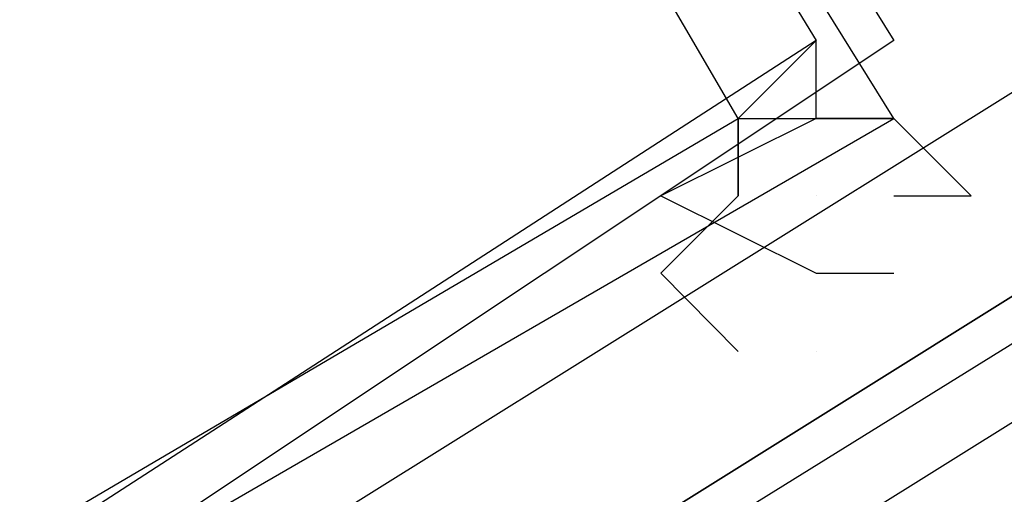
# Model space of a CAD drawing. Header units: feet. Extents: x -79 to 198, y -22 to 181.
# Tile 276 of 656: x 109.9699 to 110.139, y 28.8598 to 28.9414. Entities that reach past the tile are written whole.
import ezdxf

# ---------------------------------------------------------------- set-up
doc = ezdxf.new("R2010")
doc.units = ezdxf.units.FT
doc.layers.add('A-LINEA', color=7, linetype='CONTINUOUS')

msp = doc.modelspace()

# ---------------------------------------------------------------- linework, layer by layer
at = {"layer": 'A-LINEA'}
for p, q in [((110.1067, 28.9244), (110.1067, 28.9244)), ((110.1067, 28.9244), (110.1067, 28.9244)), ((110.1067, 28.9111), (110.1067, 28.9111)), ((110.1067, 28.9111), (110.1067, 28.9111)), ((110.1067, 28.8978), (110.1067, 28.8978)), ((110.1067, 28.8978), (110.1067, 28.8978)), ((110.1067, 28.8844), (110.1067, 28.8844)), ((110.1067, 28.8844), (110.1067, 28.8844))]:
    msp.add_line(p, q, dxfattribs=at)
for points in [[(103.4533, 25.1244), (105.36, 26.1111), (107.24, 27.1511), (109.1067, 28.2444), (110.9333, 29.3778), (112.7467, 30.5511), (114.52, 31.7644), (116.2667, 33.0311), (117.9733, 34.3244), (119.6533, 35.6711), (121.3067, 37.0578)], [(103.4533, 25.1244), (105.36, 26.1111), (107.24, 27.1511), (109.1067, 28.2444), (110.9333, 29.3778), (112.7467, 30.5511), (114.52, 31.7644), (116.2667, 33.0311), (117.9733, 34.3244), (119.6533, 35.6711), (121.3067, 37.0578)], [(110.04, 28.8311), (113.3867, 30.9244), (113.3867, 30.9378), (113.3733, 30.9511), (110.0267, 28.8578), (110.0267, 28.8444), (110.04, 28.8311)], [(110.04, 28.8311), (113.3867, 30.9244), (113.3867, 30.9378), (113.3733, 30.9511), (110.0267, 28.8578), (110.0267, 28.8444), (110.04, 28.8311)], [(110.0533, 28.8178), (113.4, 30.9111), (113.3867, 30.9244), (110.04, 28.8311), (110.0533, 28.8178)], [(110.0533, 28.8178), (113.4, 30.9111), (113.3867, 30.9244), (110.04, 28.8311), (110.0533, 28.8178)], [(109.56, 29.2711), (109.8133, 29.4311), (110.12, 28.9378), (109.88, 28.7778), (109.56, 29.2711)], [(109.56, 29.2711), (109.8133, 29.4311), (110.12, 28.9378), (109.88, 28.7778), (109.56, 29.2711)], [(109.8133, 29.4178), (109.56, 29.2711), (109.8667, 28.7778), (110.12, 28.9244), (109.8133, 29.4178)], [(109.8133, 29.4178), (109.56, 29.2711), (109.8667, 28.7778), (110.12, 28.9244), (109.8133, 29.4178)], [(109.5733, 29.2711), (109.8133, 29.4178), (110.1067, 28.9378), (109.88, 28.7911), (109.5733, 29.2711)], [(109.5733, 29.2711), (109.8133, 29.4178), (110.1067, 28.9378), (109.88, 28.7911), (109.5733, 29.2711)], [(109.8133, 29.4044), (109.5733, 29.2711), (109.8667, 28.7911), (110.0933, 28.9244), (109.8133, 29.4044)], [(109.8133, 29.4044), (109.5733, 29.2711), (109.8667, 28.7911), (110.0933, 28.9244), (109.8133, 29.4044)], [(110.1067, 28.9378), (110.0933, 28.9244), (110.0933, 28.9244), (110.1067, 28.9244), (110.1067, 28.9244), (110.1067, 28.9244), (110.08, 28.9111), (110.08, 28.9111), (110.1067, 28.8978), (110.1067, 28.8978), (110.1067, 28.8978), (110.1067, 28.8978)], [(110.1067, 28.9378), (110.0933, 28.9244), (110.0933, 28.9244), (110.1067, 28.9244), (110.1067, 28.9244), (110.1067, 28.9244), (110.08, 28.9111), (110.08, 28.9111), (110.1067, 28.8978), (110.1067, 28.8978), (110.1067, 28.8978), (110.1067, 28.8978)], [(110.12, 28.9111), (110.1333, 28.9111), (110.1333, 28.9111), (110.1333, 28.9111), (110.12, 28.9244), (110.12, 28.9244), (110.1067, 28.9244), (110.1067, 28.9244), (110.1067, 28.9244), (110.1067, 28.9378), (110.1067, 28.9378), (110.1067, 28.9378)], [(110.12, 28.9111), (110.1333, 28.9111), (110.1333, 28.9111), (110.1333, 28.9111), (110.12, 28.9244), (110.12, 28.9244), (110.1067, 28.9244), (110.1067, 28.9244), (110.1067, 28.9244), (110.1067, 28.9378), (110.1067, 28.9378), (110.1067, 28.9378)], [(110.0933, 28.8844), (110.0933, 28.8844), (110.0933, 28.8844), (110.08, 28.8978), (110.08, 28.8978), (110.0933, 28.9111), (110.0933, 28.9111), (110.0933, 28.9244), (110.0933, 28.9111), (110.0933, 28.9244), (110.0933, 28.9244), (110.0933, 28.9244), (110.1067, 28.9244), (110.1067, 28.9244), (110.1067, 28.9244), (110.1067, 28.9244), (110.1067, 28.9244), (110.12, 28.9244), (110.12, 28.9244), (110.1333, 28.9111), (110.1333, 28.9111)], [(110.0933, 28.8844), (110.0933, 28.8844), (110.0933, 28.8844), (110.08, 28.8978), (110.08, 28.8978), (110.0933, 28.9111), (110.0933, 28.9111), (110.0933, 28.9244), (110.0933, 28.9111), (110.0933, 28.9244), (110.0933, 28.9244), (110.0933, 28.9244), (110.1067, 28.9244), (110.1067, 28.9244), (110.1067, 28.9244), (110.1067, 28.9244), (110.1067, 28.9244), (110.12, 28.9244), (110.12, 28.9244), (110.1333, 28.9111), (110.1333, 28.9111)], [(110.0933, 28.9111), (110.0933, 28.9244), (110.0933, 28.9244), (110.1067, 28.9244)], [(110.0933, 28.9111), (110.0933, 28.9244), (110.0933, 28.9244), (110.1067, 28.9244)], [(110.1067, 28.8978), (110.12, 28.8978), (110.12, 28.8978)], [(110.1067, 28.8978), (110.12, 28.8978), (110.12, 28.8978)], [(110.12, 28.8978), (110.12, 28.8978), (110.12, 28.8978), (110.12, 28.8978)], [(110.12, 28.8978), (110.12, 28.8978), (110.12, 28.8978), (110.12, 28.8978)]]:
    msp.add_lwpolyline(points, dxfattribs=at)
msp.add_lwpolyline([(110.1067, 28.9244), (110.1067, 28.9244), (110.1067, 28.9244), (110.1067, 28.9244)], close=True, dxfattribs=at)
msp.add_lwpolyline([(110.1067, 28.9244), (110.1067, 28.9244), (110.1067, 28.9244), (110.1067, 28.9244)], close=True, dxfattribs=at)

doc.saveas('drawing.dxf')
